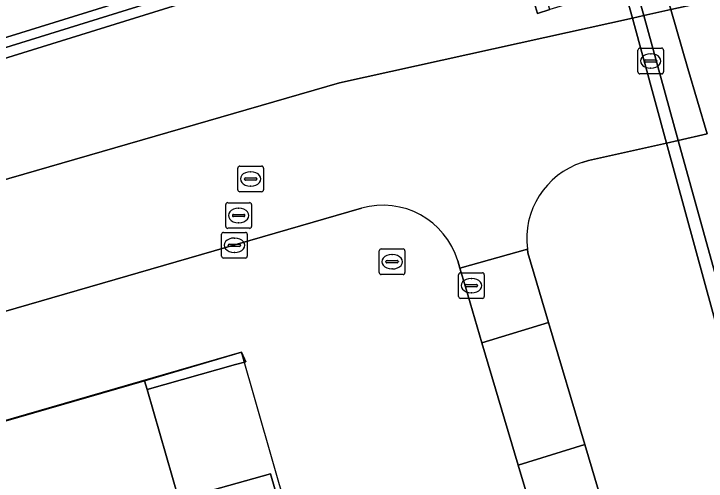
# Model space of a CAD drawing. Extents: x 160806 to 161707, y 383696 to 384148.
# Drawn here: x 161209.85 to 161236.82, y 383836.95 to 383855.16 of the extents above; entities that cross this region are included whole.
import ezdxf

# ---------------------------------------------------------------- set-up
doc = ezdxf.new("R2010")
doc.units = 0
for name, color, linetype in [('IMGEO_Berm_groen', 7, 'Continuous'), ('IMGEO_Fietspad_open', 7, 'Continuous'), ('IMGEO_Groenvoorziening', 7, 'Continuous'), ('IMGEO_Kolk', 7, 'Continuous'), ('IMGEO_Muur', 7, 'Continuous'), ('IMGEO_Pand', 7, 'Continuous'), ('IMGEO_Pand_overbouw', 7, 'Continuous'), ('IMGEO_Rijbaan_lokaal_gesloten', 7, 'Continuous'), ('IMGEO_Rioolput', 7, 'Continuous'), ('IMGEO_Tunneldeel', 7, 'Continuous'), ('IMGEO_Verkeerseiland_open', 7, 'Continuous'), ('IMGEO_Voetpad_open', 7, 'Continuous')]:
    doc.layers.add(name, color=color, linetype=linetype)

msp = doc.modelspace()

# ---------------------------------------------------------------- linework, layer by layer
at = {"layer": 'IMGEO_Berm_groen'}
msp.add_lwpolyline([(161232.169, 383864.306), (161220.786, 383860.784), (161197.293, 383853.461), (161167.281, 383844.11), (161156.084, 383840.634), (161156.904, 383837.916), (161229.219, 383860.361)], dxfattribs=at)
at = {"layer": 'IMGEO_Fietspad_open'}
for points in [[(161241.303, 383856.622), (161235.444, 383855.327), (161234.386, 383855.094), (161233.944, 383854.997), (161235.276, 383850.128), (161235.733, 383850.231), (161236.859, 383850.483)], [(161233.944, 383854.997), (161230.53, 383854.241), (161222.537, 383852.474), (161163.411, 383835.363), (161161.786, 383834.896), (161160.518, 383834.532), (161157.878, 383833.775), (161159.382, 383829.051), (161223.387, 383847.584)], [(161231.99, 383849.371), (161232.239, 383849.441), (161235.276, 383850.128), (161233.944, 383854.997)], [(161227.145, 383845.533), (161227.226, 383845.248), (161229.853, 383845.993)], [(161260.786, 383742.458), (161263.932, 383743.92), (161263.352, 383745.857), (161263.192, 383746.41), (161263.05, 383746.885), (161262.122, 383750), (161258.147, 383763.342), (161250.185, 383777.467), (161232.095, 383838.372), (161229.496, 383837.567), (161229.906, 383836.178), (161247.443, 383776.827), (161248.186, 383775.265), (161252.611, 383767.434)]]:
    msp.add_lwpolyline(points, dxfattribs=at)
for points in [[(161229.876, 383845.844), (161229.853, 383845.993), (161227.226, 383845.248), (161227.441, 383844.521), (161228.085, 383842.342), (161230.682, 383843.131)], [(161230.682, 383843.131), (161228.085, 383842.342), (161229.496, 383837.567), (161232.095, 383838.372)]]:
    msp.add_lwpolyline(points, close=True, dxfattribs=at)
for centre, radius, start, end in [((161232.956, 383846.395), 3.129, 107.9849, 187.3783), ((161224.224, 383844.649), 3.052, 16.8342, 105.9171)]:
    msp.add_arc(centre, radius, start, end, dxfattribs=at)
at = {"layer": 'IMGEO_Groenvoorziening'}
msp.add_lwpolyline([(161227.057, 383858.887), (161226.937, 383859.268), (161157.726, 383837.763), (161157.851, 383837.383), (161160.918, 383838.336)], close=True, dxfattribs=at)
at = {"layer": 'IMGEO_Kolk'}
for p, q in [((161217.94, 383845.717), (161217.94, 383846.569)), ((161218.015, 383846.643), (161218.867, 383846.643)), ((161218.941, 383846.569), (161218.941, 383845.717)), ((161218.242, 383846.186), (161218.64, 383846.186)), ((161218.428, 383846.423), (161218.453, 383846.423)), ((161218.199, 383846.137), (161218.199, 383846.149)), ((161218.637, 383846.1), (161218.239, 383846.1)), ((161218.683, 383846.149), (161218.683, 383846.137)), ((161218.867, 383845.643), (161218.015, 383845.643)), ((161218.451, 383845.863), (161218.426, 383845.863)), ((161227.174, 383844.144), (161227.174, 383844.996)), ((161227.249, 383845.07), (161228.101, 383845.07)), ((161227.662, 383844.85), (161227.687, 383844.85)), ((161228.175, 383844.996), (161228.175, 383844.144)), ((161227.433, 383844.564), (161227.433, 383844.576)), ((161227.476, 383844.613), (161227.874, 383844.613)), ((161227.917, 383844.576), (161227.917, 383844.564)), ((161227.871, 383844.527), (161227.473, 383844.527)), ((161227.685, 383844.29), (161227.66, 383844.29)), ((161228.101, 383844.07), (161227.249, 383844.07))]:
    msp.add_line(p, q, dxfattribs=at)
for points in [[(161217.94, 383845.717), (161217.94, 383846.569)], [(161218.015, 383846.643), (161218.867, 383846.643)], [(161218.941, 383846.569), (161218.941, 383845.717)], [(161218.867, 383845.643), (161218.015, 383845.643)], [(161227.174, 383844.144), (161227.174, 383844.996)], [(161227.249, 383845.07), (161228.101, 383845.07)], [(161228.175, 383844.996), (161228.175, 383844.144)], [(161228.101, 383844.07), (161227.249, 383844.07)]]:
    msp.add_lwpolyline(points, dxfattribs=at)
for centre, radius, start, end in [((161218.017, 383846.567), 0.0765, 91.552, 178.448), ((161218.017, 383846.567), 0.0765, 91.552, 178.448), ((161218.865, 383846.567), 0.0765, 1.552, 88.448), ((161218.865, 383846.567), 0.0765, 1.552, 88.448), ((161218.239, 383846.146), 0.0403, 85.8775, 175.7526), ((161218.644, 383846.148), 0.0386, 1.7309, 96.639), ((161218.236, 383846.136), 0.0366, 178.938, 274.7102), ((161218.64, 383846.143), 0.043, 264.8664, 352.4533), ((161218.017, 383845.719), 0.0765, 181.552, 268.448), ((161218.017, 383845.719), 0.0765, 181.552, 268.448), ((161218.865, 383845.719), 0.0765, 271.552, 358.448), ((161218.865, 383845.719), 0.0765, 271.552, 358.448), ((161227.251, 383844.994), 0.0765, 91.552, 178.448), ((161227.251, 383844.994), 0.0765, 91.552, 178.448), ((161228.099, 383844.994), 0.0765, 1.552, 88.448), ((161228.099, 383844.994), 0.0765, 1.552, 88.448), ((161227.473, 383844.573), 0.0403, 85.8775, 175.7526), ((161227.47, 383844.563), 0.0366, 178.938, 274.7102), ((161227.874, 383844.57), 0.043, 264.8664, 352.4533), ((161227.878, 383844.575), 0.0386, 1.7309, 96.639), ((161227.251, 383844.146), 0.0765, 181.552, 268.448), ((161227.251, 383844.146), 0.0765, 181.552, 268.448), ((161228.099, 383844.146), 0.0765, 271.552, 358.448), ((161228.099, 383844.146), 0.0765, 271.552, 358.448)]:
    msp.add_arc(centre, radius, start, end, dxfattribs=at)
for centre, major_axis, ratio, start_param, end_param in [((161218.427, 383846.143), (-0.387, 0.002), 0.722429, 4.712389, 7.853982), ((161218.452, 383846.143), (-0.39, 0.002), 0.717154, 1.570796, 4.712389), ((161227.661, 383844.57), (-0.387, 0.002), 0.722429, 4.712389, 7.853982), ((161227.686, 383844.57), (-0.39, 0.002), 0.717154, 1.570796, 4.712389)]:
    msp.add_ellipse(centre, major_axis=major_axis, ratio=ratio, start_param=start_param, end_param=end_param, dxfattribs=at)
at = {"layer": 'IMGEO_Muur'}
for points in [[(161230.728, 383855.33), (161229.219, 383860.361), (161156.904, 383837.916), (161157.016, 383837.543), (161157.726, 383837.763), (161226.937, 383859.268), (161228.848, 383859.862), (161230.248, 383855.182)], [(161235.733, 383850.231), (161234.386, 383855.094), (161234.038, 383856.352), (161233.61, 383856.219), (161233.944, 383854.997), (161235.276, 383850.128), (161238.211, 383839.391), (161238.694, 383839.54)], [(161214.94, 383840.857), (161215.039, 383840.515), (161218.486, 383841.491), (161218.89, 383841.605), (161218.72, 383841.978)]]:
    msp.add_lwpolyline(points, close=True, dxfattribs=at)
at = {"layer": 'IMGEO_Pand'}
msp.add_lwpolyline([(161221.311, 383832.189), (161220.955, 383833.419), (161219.851, 383837.235), (161216.277, 383836.232), (161215.039, 383840.515), (161214.94, 383840.857), (161157.832, 383824.35), (161159.26, 383819.473), (161155.555, 383818.417), (161155.737, 383817.796), (161156.438, 383818.002), (161166.655, 383782.656), (161165.953, 383782.453), (161166.564, 383780.339), (161167.861, 383780.714)], dxfattribs=at)
at = {"layer": 'IMGEO_Pand_overbouw'}
msp.add_lwpolyline([(161244.397, 383752.352), (161218.72, 383841.978), (161097.833, 383806.973), (161123.797, 383717.365)], close=True, dxfattribs=at)
at = {"layer": 'IMGEO_Rijbaan_lokaal_gesloten'}
msp.add_lwpolyline([(161243.879, 383847.525), (161242.673, 383851.783), (161241.303, 383856.622), (161240.789, 383858.435), (161235.062, 383856.667), (161235.444, 383855.327), (161236.1, 383853.031), (161236.859, 383850.483)], dxfattribs=at)
at = {"layer": 'IMGEO_Rioolput'}
for p, q in [((161234.158, 383852.899), (161234.158, 383853.751)), ((161234.233, 383853.825), (161235.085, 383853.825)), ((161235.159, 383853.751), (161235.159, 383852.899)), ((161234.646, 383853.605), (161234.671, 383853.605)), ((161234.417, 383853.319), (161234.417, 383853.331)), ((161234.855, 383853.282), (161234.457, 383853.282)), ((161234.46, 383853.368), (161234.858, 383853.368)), ((161234.901, 383853.331), (161234.901, 383853.319)), ((161234.669, 383853.045), (161234.644, 383853.045)), ((161235.085, 383852.825), (161234.233, 383852.825)), ((161218.573, 383848.302), (161218.573, 383849.154)), ((161218.648, 383849.228), (161219.5, 383849.228)), ((161219.574, 383849.154), (161219.574, 383848.302)), ((161219.061, 383849.008), (161219.086, 383849.008)), ((161218.832, 383848.722), (161218.832, 383848.734)), ((161219.27, 383848.685), (161218.872, 383848.685)), ((161218.875, 383848.771), (161219.273, 383848.771)), ((161219.316, 383848.734), (161219.316, 383848.722)), ((161219.084, 383848.448), (161219.059, 383848.448)), ((161219.5, 383848.228), (161218.648, 383848.228)), ((161218.18, 383847.803), (161219.032, 383847.803)), ((161218.105, 383846.877), (161218.105, 383847.729)), ((161218.593, 383847.583), (161218.618, 383847.583)), ((161219.106, 383847.729), (161219.106, 383846.877)), ((161218.364, 383847.297), (161218.364, 383847.309)), ((161218.802, 383847.26), (161218.404, 383847.26)), ((161218.407, 383847.346), (161218.805, 383847.346)), ((161218.848, 383847.309), (161218.848, 383847.297)), ((161218.616, 383847.023), (161218.591, 383847.023)), ((161219.032, 383846.803), (161218.18, 383846.803)), ((161224.084, 383845.075), (161224.084, 383845.927)), ((161224.159, 383846.001), (161225.011, 383846.001)), ((161225.085, 383845.927), (161225.085, 383845.075)), ((161224.572, 383845.781), (161224.597, 383845.781)), ((161224.343, 383845.495), (161224.343, 383845.507)), ((161224.781, 383845.458), (161224.383, 383845.458)), ((161224.386, 383845.544), (161224.784, 383845.544)), ((161224.827, 383845.507), (161224.827, 383845.495)), ((161224.595, 383845.221), (161224.57, 383845.221)), ((161225.011, 383845.001), (161224.159, 383845.001))]:
    msp.add_line(p, q, dxfattribs=at)
for points in [[(161234.158, 383852.899), (161234.158, 383853.751)], [(161234.233, 383853.825), (161235.085, 383853.825)], [(161235.159, 383853.751), (161235.159, 383852.899)], [(161235.085, 383852.825), (161234.233, 383852.825)], [(161218.573, 383848.302), (161218.573, 383849.154)], [(161218.648, 383849.228), (161219.5, 383849.228)], [(161219.574, 383849.154), (161219.574, 383848.302)], [(161219.5, 383848.228), (161218.648, 383848.228)], [(161218.18, 383847.803), (161219.032, 383847.803)], [(161218.105, 383846.877), (161218.105, 383847.729)], [(161219.106, 383847.729), (161219.106, 383846.877)], [(161219.032, 383846.803), (161218.18, 383846.803)], [(161224.084, 383845.075), (161224.084, 383845.927)], [(161224.159, 383846.001), (161225.011, 383846.001)], [(161225.085, 383845.927), (161225.085, 383845.075)], [(161225.011, 383845.001), (161224.159, 383845.001)]]:
    msp.add_lwpolyline(points, dxfattribs=at)
for centre, radius, start, end in [((161234.235, 383853.749), 0.0765, 91.552, 178.448), ((161234.235, 383853.749), 0.0765, 91.552, 178.448), ((161235.083, 383853.749), 0.0765, 1.552, 88.448), ((161235.083, 383853.749), 0.0765, 1.552, 88.448), ((161234.457, 383853.328), 0.0403, 85.8775, 175.7526), ((161234.454, 383853.318), 0.0366, 178.938, 274.7102), ((161234.858, 383853.325), 0.043, 264.8664, 352.4533), ((161234.862, 383853.33), 0.0386, 1.7309, 96.639), ((161234.235, 383852.901), 0.0765, 181.552, 268.448), ((161234.235, 383852.901), 0.0765, 181.552, 268.448), ((161235.083, 383852.901), 0.0765, 271.552, 358.448), ((161235.083, 383852.901), 0.0765, 271.552, 358.448), ((161218.65, 383849.152), 0.0765, 91.552, 178.448), ((161218.65, 383849.152), 0.0765, 91.552, 178.448), ((161219.498, 383849.152), 0.0765, 1.552, 88.448), ((161219.498, 383849.152), 0.0765, 1.552, 88.448), ((161218.872, 383848.731), 0.0403, 85.8775, 175.7526), ((161218.869, 383848.721), 0.0366, 178.938, 274.7102), ((161219.273, 383848.728), 0.043, 264.8664, 352.4533), ((161219.277, 383848.733), 0.0386, 1.7309, 96.639), ((161218.65, 383848.304), 0.0765, 181.552, 268.448), ((161218.65, 383848.304), 0.0765, 181.552, 268.448), ((161219.498, 383848.304), 0.0765, 271.552, 358.448), ((161219.498, 383848.304), 0.0765, 271.552, 358.448), ((161218.182, 383847.727), 0.0765, 91.552, 178.448), ((161218.182, 383847.727), 0.0765, 91.552, 178.448), ((161219.03, 383847.727), 0.0765, 1.552, 88.448), ((161219.03, 383847.727), 0.0765, 1.552, 88.448), ((161218.404, 383847.306), 0.0403, 85.8775, 175.7526), ((161218.401, 383847.296), 0.0366, 178.938, 274.7102), ((161218.805, 383847.303), 0.043, 264.8664, 352.4533), ((161218.809, 383847.308), 0.0386, 1.7309, 96.639), ((161218.182, 383846.879), 0.0765, 181.552, 268.448), ((161218.182, 383846.879), 0.0765, 181.552, 268.448), ((161219.03, 383846.879), 0.0765, 271.552, 358.448), ((161219.03, 383846.879), 0.0765, 271.552, 358.448), ((161224.161, 383845.925), 0.0765, 91.552, 178.448), ((161224.161, 383845.925), 0.0765, 91.552, 178.448), ((161225.009, 383845.925), 0.0765, 1.552, 88.448), ((161225.009, 383845.925), 0.0765, 1.552, 88.448), ((161224.383, 383845.504), 0.0403, 85.8775, 175.7526), ((161224.38, 383845.494), 0.0366, 178.938, 274.7102), ((161224.784, 383845.501), 0.043, 264.8664, 352.4533), ((161224.788, 383845.506), 0.0386, 1.7309, 96.639), ((161224.161, 383845.077), 0.0765, 181.552, 268.448), ((161224.161, 383845.077), 0.0765, 181.552, 268.448), ((161225.009, 383845.077), 0.0765, 271.552, 358.448), ((161225.009, 383845.077), 0.0765, 271.552, 358.448)]:
    msp.add_arc(centre, radius, start, end, dxfattribs=at)
for centre, major_axis, ratio, start_param, end_param in [((161234.645, 383853.325), (-0.387, 0.002), 0.722429, 4.712389, 7.853982), ((161234.67, 383853.325), (-0.39, 0.002), 0.717154, 1.570796, 4.712389), ((161219.06, 383848.728), (-0.387, 0.002), 0.722429, 4.712389, 7.853982), ((161219.085, 383848.728), (-0.39, 0.002), 0.717154, 1.570796, 4.712389), ((161218.592, 383847.303), (-0.387, 0.002), 0.722429, 4.712389, 7.853982), ((161218.617, 383847.303), (-0.39, 0.002), 0.717154, 1.570796, 4.712389), ((161224.571, 383845.501), (-0.387, 0.002), 0.722429, 4.712389, 7.853982), ((161224.596, 383845.501), (-0.39, 0.002), 0.717154, 1.570796, 4.712389)]:
    msp.add_ellipse(centre, major_axis=major_axis, ratio=ratio, start_param=start_param, end_param=end_param, dxfattribs=at)
at = {"layer": 'IMGEO_Tunneldeel'}
msp.add_lwpolyline([(161240.789, 383858.435), (161235.062, 383856.667), (161234.038, 383856.352), (161233.61, 383856.219), (161233.944, 383854.997), (161235.276, 383850.128), (161238.211, 383839.391)], dxfattribs=at)
at = {"layer": 'IMGEO_Verkeerseiland_open'}
msp.add_lwpolyline([(161236.859, 383850.483), (161236.1, 383853.031), (161235.444, 383855.327), (161235.062, 383856.667), (161234.038, 383856.352), (161234.386, 383855.094), (161235.733, 383850.231), (161238.694, 383839.54), (161239.635, 383839.831)], dxfattribs=at)
at = {"layer": 'IMGEO_Voetpad_open'}
msp.add_lwpolyline([(161222.537, 383852.474), (161230.53, 383854.241), (161233.944, 383854.997), (161233.61, 383856.219), (161230.728, 383855.33), (161230.248, 383855.182), (161228.848, 383859.862), (161226.937, 383859.268), (161227.057, 383858.887), (161160.918, 383838.336), (161161.786, 383834.896), (161163.411, 383835.363)], close=True, dxfattribs=at)
for points in [[(161240.789, 383858.435), (161235.062, 383856.667), (161234.038, 383856.352), (161233.61, 383856.219), (161233.944, 383854.997), (161234.386, 383855.094), (161235.444, 383855.327), (161241.303, 383856.622)], [(161236.859, 383850.483), (161235.733, 383850.231), (161235.276, 383850.128), (161238.211, 383839.391)], [(161241.78, 383821.883), (161238.738, 383837.463), (161238.211, 383839.391), (161235.276, 383850.128), (161232.239, 383849.441), (161231.99, 383849.371)], [(161223.387, 383847.584), (161159.382, 383829.051), (161155.557, 383827.944), (161150.139, 383826.375), (161147.684, 383825.664), (161145.931, 383825.141), (161140.997, 383823.669), (161139.325, 383823.149), (161139.098, 383823.078), (161130.359, 383820.358), (161130.105, 383820.279), (161109.484, 383813.862), (161096.549, 383808.578)], [(161229.853, 383845.993), (161229.876, 383845.844), (161230.682, 383843.131), (161232.095, 383838.372), (161250.185, 383777.467), (161258.147, 383763.342), (161258.675, 383763.473), (161258.169, 383765.179), (161257.975, 383765.127), (161257.234, 383767.212), (161253.777, 383776.222)], [(161157.832, 383824.35), (161214.94, 383840.857), (161218.72, 383841.978), (161218.89, 383841.605), (161218.486, 383841.491), (161215.039, 383840.515), (161216.277, 383836.232), (161219.851, 383837.235), (161220.955, 383833.419), (161228.446, 383835.728), (161229.906, 383836.178), (161229.496, 383837.567), (161228.085, 383842.342), (161227.441, 383844.521), (161227.226, 383845.248), (161227.145, 383845.533)]]:
    msp.add_lwpolyline(points, dxfattribs=at)
for centre, radius, start, end in [((161232.956, 383846.395), 3.129, 107.9849, 187.3783), ((161224.224, 383844.649), 3.052, 16.8342, 105.9171)]:
    msp.add_arc(centre, radius, start, end, dxfattribs=at)

doc.saveas('drawing.dxf')
